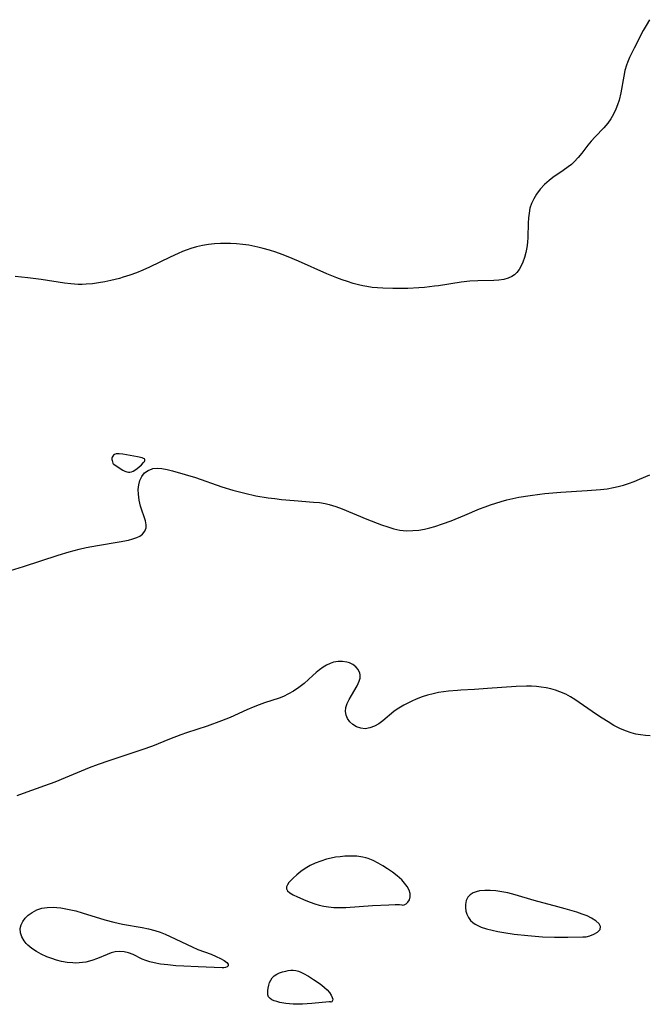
# Model space of a CAD drawing. Header units: metres. Extents: x 1073367 to 1082519, y 1569854 to 1574957.
# Tile 474 of 656: x 1078022 to 1078196, y 1572572 to 1572845. Entities that reach past the tile are written whole.
import ezdxf

# ---------------------------------------------------------------- set-up
doc = ezdxf.new("R2010")
doc.units = ezdxf.units.M
doc.layers.add('CGG_CurvaNivelLidar_v1', color=253, linetype='Continuous', lineweight=30)

msp = doc.modelspace()

# ---------------------------------------------------------------- linework, layer by layer
at = {"layer": 'CGG_CurvaNivelLidar_v1'}
for p, q in [((1078196.0023, 1572843.5382, 70.5), (1078195.2357, 1572842.1632, 70.5)), ((1078196.9615, 1572845.1427, 70.5), (1078196.0023, 1572843.5382, 70.5)), ((1078195.2357, 1572842.1632, 70.5), (1078192.6876, 1572837.2658, 70.5)), ((1078191.386, 1572834.6332, 70.5), (1078190.8225, 1572833.3058, 70.5)), ((1078192.6876, 1572837.2658, 70.5), (1078191.386, 1572834.6332, 70.5)), ((1078190.5332, 1572832.5088, 70.5), (1078190.1113, 1572831.0223, 70.5)), ((1078190.8225, 1572833.3058, 70.5), (1078190.5332, 1572832.5088, 70.5)), ((1078189.7902, 1572829.4994, 70.5), (1078188.9778, 1572824.8557, 70.5)), ((1078190.1113, 1572831.0223, 70.5), (1078189.7902, 1572829.4994, 70.5)), ((1078188.9778, 1572824.8557, 70.5), (1078188.4962, 1572822.8722, 70.5)), ((1078188.0932, 1572821.579, 70.5), (1078187.6158, 1572820.3209, 70.5)), ((1078188.4962, 1572822.8722, 70.5), (1078188.0932, 1572821.579, 70.5)), ((1078186.9934, 1572818.976, 70.5), (1078186.2716, 1572817.699, 70.5)), ((1078187.6158, 1572820.3209, 70.5), (1078186.9934, 1572818.976, 70.5)), ((1078185.4447, 1572816.5053, 70.5), (1078184.3081, 1572815.1826, 70.5)), ((1078186.2716, 1572817.699, 70.5), (1078185.4447, 1572816.5053, 70.5)), ((1078184.3081, 1572815.1826, 70.5), (1078181.8492, 1572812.6841, 70.5)), ((1078179.8717, 1572810.3801, 70.5), (1078178.1901, 1572808.1628, 70.5)), ((1078180.7447, 1572811.4628, 70.5), (1078179.8717, 1572810.3801, 70.5)), ((1078181.8492, 1572812.6841, 70.5), (1078180.7447, 1572811.4628, 70.5)), ((1078178.1901, 1572808.1628, 70.5), (1078177.1877, 1572806.929, 70.5)), ((1078175.2902, 1572805.0431, 70.5), (1078174.4309, 1572804.3614, 70.5)), ((1078176.1011, 1572805.7721, 70.5), (1078175.2902, 1572805.0431, 70.5)), ((1078177.1877, 1572806.929, 70.5), (1078176.1011, 1572805.7721, 70.5)), ((1078173.036, 1572803.3761, 70.5), (1078170.1871, 1572801.4427, 70.5)), ((1078174.4309, 1572804.3614, 70.5), (1078173.036, 1572803.3761, 70.5)), ((1078167.8159, 1572799.4414, 70.5), (1078166.6379, 1572798.161, 70.5)), ((1078169.1134, 1572800.6137, 70.5), (1078167.8159, 1572799.4414, 70.5)), ((1078170.1871, 1572801.4427, 70.5), (1078169.1134, 1572800.6137, 70.5)), ((1078165.6027, 1572796.7792, 70.5), (1078164.8688, 1572795.5477, 70.5)), ((1078166.6379, 1572798.161, 70.5), (1078165.6027, 1572796.7792, 70.5)), ((1078164.2699, 1572794.2529, 70.5), (1078163.8243, 1572792.8992, 70.5)), ((1078164.8688, 1572795.5477, 70.5), (1078164.2699, 1572794.2529, 70.5)), ((1078163.5552, 1572791.5689, 70.5), (1078163.4019, 1572790.2002, 70.5)), ((1078163.8243, 1572792.8992, 70.5), (1078163.5552, 1572791.5689, 70.5)), ((1078163.3253, 1572788.8044, 70.5), (1078163.2025, 1572784.9027, 70.5)), ((1078163.4019, 1572790.2002, 70.5), (1078163.3253, 1572788.8044, 70.5)), ((1078074.6937, 1572782.8169, 70.5), (1078073.0454, 1572782.542, 70.5)), ((1078076.3544, 1572783.0135, 70.5), (1078074.6937, 1572782.8169, 70.5)), ((1078078.0239, 1572783.1298, 70.5), (1078076.3544, 1572783.0135, 70.5)), ((1078079.081, 1572783.1588, 70.5), (1078078.0239, 1572783.1298, 70.5)), ((1078080.7832, 1572783.1358, 70.5), (1078079.081, 1572783.1588, 70.5)), ((1078082.4859, 1572783.0371, 70.5), (1078080.7832, 1572783.1358, 70.5)), ((1078084.1858, 1572782.8694, 70.5), (1078082.4859, 1572783.0371, 70.5)), ((1078085.8797, 1572782.634, 70.5), (1078084.1858, 1572782.8694, 70.5)), ((1078163.0916, 1572783.3894, 70.5), (1078162.9138, 1572781.9787, 70.5)), ((1078163.2025, 1572784.9027, 70.5), (1078163.0916, 1572783.3894, 70.5)), ((1078066.3029, 1572780.3958, 70.5), (1078064.1026, 1572779.3712, 70.5)), ((1078067.5256, 1572780.9144, 70.5), (1078066.3029, 1572780.3958, 70.5)), ((1078068.7619, 1572781.387, 70.5), (1078067.5256, 1572780.9144, 70.5)), ((1078069.8055, 1572781.7369, 70.5), (1078068.7619, 1572781.387, 70.5)), ((1078071.4141, 1572782.185, 70.5), (1078069.8055, 1572781.7369, 70.5)), ((1078073.0454, 1572782.542, 70.5), (1078071.4141, 1572782.185, 70.5)), ((1078088.363, 1572782.1532, 70.5), (1078085.8797, 1572782.634, 70.5)), ((1078089.9013, 1572781.7661, 70.5), (1078088.363, 1572782.1532, 70.5)), ((1078091.6433, 1572781.2568, 70.5), (1078089.9013, 1572781.7661, 70.5)), ((1078093.3726, 1572780.6898, 70.5), (1078091.6433, 1572781.2568, 70.5)), ((1078095.0898, 1572780.0751, 70.5), (1078093.3726, 1572780.6898, 70.5)), ((1078096.7582, 1572779.4338, 70.5), (1078095.0898, 1572780.0751, 70.5)), ((1078162.6583, 1572780.602, 70.5), (1078162.3204, 1572779.2744, 70.5)), ((1078162.9138, 1572781.9787, 70.5), (1078162.6583, 1572780.602, 70.5)), ((1078064.1026, 1572779.3712, 70.5), (1078058.3413, 1572776.54, 70.5)), ((1078099.6647, 1572778.2267, 70.5), (1078096.7582, 1572779.4338, 70.5)), ((1078107.5245, 1572774.7263, 70.5), (1078099.6647, 1572778.2267, 70.5)), ((1078161.8774, 1572777.976, 70.5), (1078161.3998, 1572776.9077, 70.5)), ((1078162.3204, 1572779.2744, 70.5), (1078161.8774, 1572777.976, 70.5)), ((1078054.7262, 1572775.0034, 70.5), (1078052.9145, 1572774.3469, 70.5)), ((1078056.5154, 1572775.7249, 70.5), (1078054.7262, 1572775.0034, 70.5)), ((1078058.3413, 1572776.54, 70.5), (1078056.5154, 1572775.7249, 70.5)), ((1078110.2369, 1572773.6295, 70.5), (1078107.5245, 1572774.7263, 70.5)), ((1078160.1496, 1572775.0721, 70.5), (1078159.5196, 1572774.4862, 70.5)), ((1078160.8291, 1572775.9319, 70.5), (1078160.1496, 1572775.0721, 70.5)), ((1078161.3998, 1572776.9077, 70.5), (1078160.8291, 1572775.9319, 70.5)), ((1078024.6208, 1572773.6379, 70.5), (1078021.1587, 1572773.9534, 70.5)), ((1078028.3728, 1572773.1718, 70.5), (1078024.6208, 1572773.6379, 70.5)), ((1078034.7649, 1572772.1587, 70.5), (1078028.3728, 1572773.1718, 70.5)), ((1078036.5334, 1572771.9429, 70.5), (1078034.7649, 1572772.1587, 70.5)), ((1078037.537, 1572771.8557, 70.5), (1078036.5334, 1572771.9429, 70.5)), ((1078038.541, 1572771.8023, 70.5), (1078037.537, 1572771.8557, 70.5)), ((1078040.814, 1572771.8258, 70.5), (1078039.6776, 1572771.7895, 70.5)), ((1078042.5325, 1572771.9658, 70.5), (1078040.814, 1572771.8258, 70.5)), ((1078044.2472, 1572772.1919, 70.5), (1078042.5325, 1572771.9658, 70.5)), ((1078045.9568, 1572772.4892, 70.5), (1078044.2472, 1572772.1919, 70.5)), ((1078047.6595, 1572772.8484, 70.5), (1078045.9568, 1572772.4892, 70.5)), ((1078050.0194, 1572773.4474, 70.5), (1078047.6595, 1572772.8484, 70.5)), ((1078051.0834, 1572773.7563, 70.5), (1078050.0194, 1572773.4474, 70.5)), ((1078052.9145, 1572774.3469, 70.5), (1078051.0834, 1572773.7563, 70.5)), ((1078111.7431, 1572773.073, 70.5), (1078110.2369, 1572773.6295, 70.5)), ((1078113.259, 1572772.5551, 70.5), (1078111.7431, 1572773.073, 70.5)), ((1078114.7859, 1572772.0841, 70.5), (1078113.259, 1572772.5551, 70.5)), ((1078116.3254, 1572771.6708, 70.5), (1078114.7859, 1572772.0841, 70.5)), ((1078144.7158, 1572772.4089, 70.5), (1078138.4911, 1572771.4305, 70.5)), ((1078147.1625, 1572772.6917, 70.5), (1078144.7158, 1572772.4089, 70.5)), ((1078149.3407, 1572772.82, 70.5), (1078147.1625, 1572772.6917, 70.5)), ((1078153.7834, 1572772.8575, 70.5), (1078149.3407, 1572772.82, 70.5)), ((1078155.2237, 1572772.9502, 70.5), (1078153.7834, 1572772.8575, 70.5)), ((1078156.5948, 1572773.159, 70.5), (1078155.2237, 1572772.9502, 70.5)), ((1078157.8046, 1572773.5104, 70.5), (1078156.5948, 1572773.159, 70.5)), ((1078158.8153, 1572773.9963, 70.5), (1078157.8046, 1572773.5104, 70.5)), ((1078159.5196, 1572774.4862, 70.5), (1078158.8153, 1572773.9963, 70.5)), ((1078039.6776, 1572771.7895, 70.5), (1078038.541, 1572771.8023, 70.5)), ((1078117.4786, 1572771.4088, 70.5), (1078116.3254, 1572771.6708, 70.5)), ((1078118.64, 1572771.1895, 70.5), (1078117.4786, 1572771.4088, 70.5)), ((1078120.104, 1572770.9779, 70.5), (1078118.64, 1572771.1895, 70.5)), ((1078121.578, 1572770.8285, 70.5), (1078120.104, 1572770.9779, 70.5)), ((1078122.9897, 1572770.7352, 70.5), (1078121.578, 1572770.8285, 70.5)), ((1078125.8277, 1572770.6517, 70.5), (1078122.9897, 1572770.7352, 70.5)), ((1078128.545, 1572770.6574, 70.5), (1078125.8277, 1572770.6517, 70.5)), ((1078129.9659, 1572770.6915, 70.5), (1078128.545, 1572770.6574, 70.5)), ((1078132.9716, 1572770.848, 70.5), (1078129.9659, 1572770.6915, 70.5)), ((1078134.5533, 1572770.9769, 70.5), (1078132.9716, 1572770.848, 70.5)), ((1078137.3131, 1572771.2715, 70.5), (1078134.5533, 1572770.9769, 70.5)), ((1078138.4911, 1572771.4305, 70.5), (1078137.3131, 1572771.2715, 70.5)), ((1078047.9481, 1572723.6032, 71), (1078047.9344, 1572723.2802, 71)), ((1078047.9344, 1572723.2802, 71), (1078047.9698, 1572722.9611, 71)), ((1078048.0197, 1572723.9122, 71), (1078047.9481, 1572723.6032, 71)), ((1078047.9698, 1572722.9611, 71), (1078048.0688, 1572722.5926, 71)), ((1078048.1774, 1572724.2249, 71), (1078048.0197, 1572723.9122, 71)), ((1078048.4084, 1572724.4827, 71), (1078048.1774, 1572724.2249, 71)), ((1078048.6988, 1572724.6733, 71), (1078048.4084, 1572724.4827, 71)), ((1078049.0817, 1572724.7987, 71), (1078048.6988, 1572724.6733, 71)), ((1078049.4944, 1572724.8345, 71), (1078049.0817, 1572724.7987, 71)), ((1078049.9225, 1572724.8185, 71), (1078049.4944, 1572724.8345, 71)), ((1078050.9224, 1572724.7182, 71), (1078049.9225, 1572724.8185, 71)), ((1078052.9938, 1572724.4099, 71), (1078050.9224, 1572724.7182, 71)), ((1078055.0269, 1572724.0532, 71), (1078052.9938, 1572724.4099, 71)), ((1078056.3464, 1572723.7257, 71), (1078055.0269, 1572724.0532, 71)), ((1078056.6869, 1572723.5884, 71), (1078056.3464, 1572723.7257, 71)), ((1078056.9417, 1572723.4269, 71), (1078056.6869, 1572723.5884, 71)), ((1078056.7206, 1572722.4303, 71), (1078056.9378, 1572722.7246, 71)), ((1078056.9378, 1572722.7246, 71), (1078057.0679, 1572722.9951, 71)), ((1078057.0779, 1572723.232, 71), (1078056.9417, 1572723.4269, 71)), ((1078057.0679, 1572722.9951, 71), (1078057.0779, 1572723.232, 71)), ((1078048.0688, 1572722.5926, 71), (1078048.2059, 1572722.2879, 71)), ((1078048.2059, 1572722.2879, 71), (1078048.3259, 1572722.1058, 71)), ((1078048.3259, 1572722.1058, 71), (1078048.4303, 1572721.9965, 71)), ((1078048.4303, 1572721.9965, 71), (1078048.5, 1572721.9729, 71)), ((1078048.5, 1572721.9729, 71), (1078049.9372, 1572720.9767, 71)), ((1078049.9372, 1572720.9767, 71), (1078050.9846, 1572720.3463, 71)), ((1078050.9846, 1572720.3463, 71), (1078051.5238, 1572720.0747, 71)), ((1078051.5238, 1572720.0747, 71), (1078052.0445, 1572719.8649, 71)), ((1078053.3669, 1572719.834, 71), (1078053.783, 1572720.0178, 71)), ((1078053.783, 1572720.0178, 71), (1078054.5998, 1572720.5343, 71)), ((1078054.5998, 1572720.5343, 71), (1078055.3881, 1572721.1516, 71)), ((1078055.3881, 1572721.1516, 71), (1078056.1174, 1572721.7995, 71)), ((1078056.1174, 1572721.7995, 71), (1078056.7206, 1572722.4303, 71)), ((1078057.0077, 1572719.5374, 71), (1078057.9564, 1572720.2692, 71)), ((1078057.9564, 1572720.2692, 71), (1078059.0549, 1572720.7314, 71)), ((1078059.0549, 1572720.7314, 71), (1078059.2368, 1572720.7748, 71)), ((1078059.2368, 1572720.7748, 71), (1078060.475, 1572720.885, 71)), ((1078060.475, 1572720.885, 71), (1078061.8134, 1572720.7638, 71)), ((1078061.8134, 1572720.7638, 71), (1078063.2334, 1572720.4853, 71)), ((1078063.2334, 1572720.4853, 71), (1078064.7224, 1572720.1125, 71)), ((1078064.7224, 1572720.1125, 71), (1078068.2811, 1572719.1184, 71)), ((1078052.0445, 1572719.8649, 71), (1078052.5253, 1572719.7423, 71)), ((1078052.5253, 1572719.7423, 71), (1078052.9451, 1572719.7312, 71)), ((1078052.9451, 1572719.7312, 71), (1078053.3669, 1572719.834, 71)), ((1078055.3666, 1572716.2639, 71), (1078055.6717, 1572717.4547, 71)), ((1078055.6717, 1572717.4547, 71), (1078056.2338, 1572718.587, 71)), ((1078056.2338, 1572718.587, 71), (1078057.0077, 1572719.5374, 71)), ((1078068.2811, 1572719.1184, 71), (1078071.09, 1572718.25, 71)), ((1078071.09, 1572718.25, 71), (1078078.4053, 1572715.7343, 71)), ((1078192.6766, 1572717.1776, 71), (1078194.2128, 1572717.7905, 71)), ((1078194.2128, 1572717.7905, 71), (1078197.043, 1572719.0021, 71)), ((1078055.2451, 1572714.9804, 71), (1078055.3666, 1572716.2639, 71)), ((1078055.2738, 1572713.642, 71), (1078055.2451, 1572714.9804, 71)), ((1078078.4053, 1572715.7343, 71), (1078081.4508, 1572714.7933, 71)), ((1078081.4508, 1572714.7933, 71), (1078084.7573, 1572713.9185, 71)), ((1078172.3294, 1572714.1965, 71), (1078179.6454, 1572714.6562, 71)), ((1078179.6454, 1572714.6562, 71), (1078183.3497, 1572714.9573, 71)), ((1078183.3497, 1572714.9573, 71), (1078185.1828, 1572715.1807, 71)), ((1078185.1828, 1572715.1807, 71), (1078186.9962, 1572715.4813, 71)), ((1078186.9962, 1572715.4813, 71), (1078188.2874, 1572715.7617, 71)), ((1078188.2874, 1572715.7617, 71), (1078189.7172, 1572716.1517, 71)), ((1078189.7172, 1572716.1517, 71), (1078191.1297, 1572716.6098, 71)), ((1078191.1297, 1572716.6098, 71), (1078192.6766, 1572717.1776, 71)), ((1078055.4798, 1572711.973, 71), (1078055.2738, 1572713.642, 71)), ((1078055.8555, 1572710.3334, 71), (1078055.4798, 1572711.973, 71)), ((1078084.7573, 1572713.9185, 71), (1078087.8708, 1572713.252, 71)), ((1078087.8708, 1572713.252, 71), (1078091.2163, 1572712.6961, 71)), ((1078091.2163, 1572712.6961, 71), (1078093.0844, 1572712.4438, 71)), ((1078093.0844, 1572712.4438, 71), (1078094.9517, 1572712.222, 71)), ((1078094.9517, 1572712.222, 71), (1078098.4855, 1572711.8684, 71)), ((1078098.4855, 1572711.8684, 71), (1078103.841, 1572711.486, 71)), ((1078155.8776, 1572711.6626, 71), (1078157.3965, 1572712.0756, 71)), ((1078157.3965, 1572712.0756, 71), (1078159.1118, 1572712.491, 71)), ((1078159.1118, 1572712.491, 71), (1078160.6882, 1572712.8156, 71)), ((1078160.6882, 1572712.8156, 71), (1078163.8707, 1572713.3403, 71)), ((1078163.8707, 1572713.3403, 71), (1078166.5694, 1572713.6872, 71)), ((1078166.5694, 1572713.6872, 71), (1078167.9236, 1572713.8306, 71)), ((1078167.9236, 1572713.8306, 71), (1078172.3294, 1572714.1965, 71)), ((1078057.2139, 1572706.3103, 71), (1078055.8555, 1572710.3334, 71)), ((1078103.841, 1572711.486, 71), (1078105.4612, 1572711.3207, 71)), ((1078105.4612, 1572711.3207, 71), (1078107.0604, 1572711.0743, 71)), ((1078107.0604, 1572711.0743, 71), (1078108.1855, 1572710.8285, 71)), ((1078108.1855, 1572710.8285, 71), (1078110.006, 1572710.2856, 71)), ((1078110.006, 1572710.2856, 71), (1078111.7974, 1572709.6143, 71)), ((1078111.7974, 1572709.6143, 71), (1078118.6324, 1572706.7014, 71)), ((1078145.751, 1572707.8527, 71), (1078149.8664, 1572709.5636, 71)), ((1078149.8664, 1572709.5636, 71), (1078151.4011, 1572710.1808, 71)), ((1078151.4011, 1572710.1808, 71), (1078152.8771, 1572710.7193, 71)), ((1078152.8771, 1572710.7193, 71), (1078154.3703, 1572711.2115, 71)), ((1078154.3703, 1572711.2115, 71), (1078155.8776, 1572711.6626, 71)), ((1078118.6324, 1572706.7014, 71), (1078122.6963, 1572705.1597, 71)), ((1078141.9396, 1572706.3115, 71), (1078145.751, 1572707.8527, 71)), ((1078057.1039, 1572703.408, 71), (1078057.3994, 1572704.311, 71)), ((1078057.425, 1572705.183, 71), (1078057.2139, 1572706.3103, 71)), ((1078057.3994, 1572704.311, 71), (1078057.425, 1572705.183, 71)), ((1078122.6963, 1572705.1597, 71), (1078124.391, 1572704.578, 71)), ((1078124.391, 1572704.578, 71), (1078126.0871, 1572704.0803, 71)), ((1078126.0871, 1572704.0803, 71), (1078127.7128, 1572703.7259, 71)), ((1078127.7128, 1572703.7259, 71), (1078128.6799, 1572703.5937, 71)), ((1078131.3282, 1572703.5566, 71), (1078132.9727, 1572703.7201, 71)), ((1078132.9727, 1572703.7201, 71), (1078134.6209, 1572704.0015, 71)), ((1078134.6209, 1572704.0015, 71), (1078136.0424, 1572704.33, 71)), ((1078136.0424, 1572704.33, 71), (1078137.4595, 1572704.7262, 71)), ((1078137.4595, 1572704.7262, 71), (1078139.5471, 1572705.4137, 71)), ((1078139.5471, 1572705.4137, 71), (1078141.9396, 1572706.3115, 71)), ((1078049.9938, 1572700.4417, 71), (1078052.5441, 1572700.9473, 71)), ((1078052.5441, 1572700.9473, 71), (1078053.7536, 1572701.2641, 71)), ((1078053.7536, 1572701.2641, 71), (1078054.8517, 1572701.6469, 71)), ((1078054.8517, 1572701.6469, 71), (1078055.7082, 1572702.063, 71)), ((1078055.7082, 1572702.063, 71), (1078056.4235, 1572702.5683, 71)), ((1078056.4235, 1572702.5683, 71), (1078057.1039, 1572703.408, 71)), ((1078128.6799, 1572703.5937, 71), (1078129.6947, 1572703.5289, 71)), ((1078129.6947, 1572703.5289, 71), (1078131.3282, 1572703.5566, 71)), ((1078036.0578, 1572697.712, 71), (1078038.8539, 1572698.4394, 71)), ((1078038.8539, 1572698.4394, 71), (1078040.8041, 1572698.8654, 71)), ((1078040.8041, 1572698.8654, 71), (1078043.97, 1572699.4492, 71)), ((1078043.97, 1572699.4492, 71), (1078049.9938, 1572700.4417, 71)), ((1078023.4197, 1572693.6461, 71), (1078033.0131, 1572696.7927, 71)), ((1078033.0131, 1572696.7927, 71), (1078036.0578, 1572697.712, 71)), ((1078019.8005, 1572692.4956, 71), (1078023.4197, 1572693.6461, 71)), ((1078106.4646, 1572665.6945, 71.5), (1078105.4864, 1572664.9928, 71.5)), ((1078107.4257, 1572666.2882, 71.5), (1078106.4646, 1572665.6945, 71.5)), ((1078108.405, 1572666.7764, 71.5), (1078107.4257, 1572666.2882, 71.5)), ((1078109.4026, 1572667.1296, 71.5), (1078108.405, 1572666.7764, 71.5)), ((1078110.6406, 1572667.3449, 71.5), (1078109.4026, 1572667.1296, 71.5)), ((1078111.8695, 1572667.3391, 71.5), (1078110.6406, 1572667.3449, 71.5)), ((1078113.0504, 1572667.1322, 71.5), (1078111.8695, 1572667.3391, 71.5)), ((1078113.7826, 1572666.8928, 71.5), (1078113.0504, 1572667.1322, 71.5)), ((1078114.7351, 1572666.4313, 71.5), (1078113.7826, 1572666.8928, 71.5)), ((1078115.5528, 1572665.8392, 71.5), (1078114.7351, 1572666.4313, 71.5)), ((1078116.1905, 1572665.1222, 71.5), (1078115.5528, 1572665.8392, 71.5)), ((1078103.6091, 1572663.4055, 71.5), (1078101.2155, 1572661.1745, 71.5)), ((1078104.5329, 1572664.2243, 71.5), (1078103.6091, 1572663.4055, 71.5)), ((1078105.4864, 1572664.9928, 71.5), (1078104.5329, 1572664.2243, 71.5)), ((1078116.6722, 1572664.0512, 71.5), (1078116.1905, 1572665.1222, 71.5)), ((1078116.5058, 1572661.8458, 71.5), (1078116.7358, 1572662.7149, 71.5)), ((1078116.7559, 1572663.5778, 71.5), (1078116.6722, 1572664.0512, 71.5)), ((1078116.7358, 1572662.7149, 71.5), (1078116.7559, 1572663.5778, 71.5)), ((1078099.7949, 1572660.0802, 71.5), (1078098.2709, 1572659.0893, 71.5)), ((1078101.2155, 1572661.1745, 71.5), (1078099.7949, 1572660.0802, 71.5)), ((1078114.3247, 1572657.9024, 71.5), (1078115.9168, 1572660.5682, 71.5)), ((1078115.9168, 1572660.5682, 71.5), (1078116.5058, 1572661.8458, 71.5)), ((1078160.0275, 1572660.3592, 71.5), (1078152.0802, 1572659.803, 71.5)), ((1078162.8727, 1572660.4397, 71.5), (1078160.0275, 1572660.3592, 71.5)), ((1078164.2423, 1572660.4206, 71.5), (1078162.8727, 1572660.4397, 71.5)), ((1078165.6025, 1572660.3541, 71.5), (1078164.2423, 1572660.4206, 71.5)), ((1078166.9435, 1572660.2305, 71.5), (1078165.6025, 1572660.3541, 71.5)), ((1078168.2672, 1572660.0336, 71.5), (1078166.9435, 1572660.2305, 71.5)), ((1078169.5823, 1572659.7457, 71.5), (1078168.2672, 1572660.0336, 71.5)), ((1078095.4668, 1572657.6349, 71.5), (1078094.2525, 1572657.1622, 71.5)), ((1078096.896, 1572658.3141, 71.5), (1078095.4668, 1572657.6349, 71.5)), ((1078098.2709, 1572659.0893, 71.5), (1078096.896, 1572658.3141, 71.5)), ((1078113.6949, 1572656.7877, 71.5), (1078114.3247, 1572657.9024, 71.5)), ((1078133.9772, 1572657.4851, 71.5), (1078132.2712, 1572656.8229, 71.5)), ((1078135.4455, 1572657.9677, 71.5), (1078133.9772, 1572657.4851, 71.5)), ((1078136.9389, 1572658.3749, 71.5), (1078135.4455, 1572657.9677, 71.5)), ((1078138.4514, 1572658.699, 71.5), (1078136.9389, 1572658.3749, 71.5)), ((1078139.8577, 1572658.9201, 71.5), (1078138.4514, 1572658.699, 71.5)), ((1078141.2698, 1572659.0847, 71.5), (1078139.8577, 1572658.9201, 71.5)), ((1078143.6912, 1572659.2948, 71.5), (1078141.2698, 1572659.0847, 71.5)), ((1078144.698, 1572659.3579, 71.5), (1078143.6912, 1572659.2948, 71.5)), ((1078148.4211, 1572659.496, 71.5), (1078144.698, 1572659.3579, 71.5)), ((1078152.0802, 1572659.803, 71.5), (1078148.4211, 1572659.496, 71.5)), ((1078170.8736, 1572659.3739, 71.5), (1078169.5823, 1572659.7457, 71.5)), ((1078172.1386, 1572658.9264, 71.5), (1078170.8736, 1572659.3739, 71.5)), ((1078173.779, 1572658.2097, 71.5), (1078172.1386, 1572658.9264, 71.5)), ((1078175.0376, 1572657.526, 71.5), (1078173.779, 1572658.2097, 71.5)), ((1078176.2638, 1572656.7623, 71.5), (1078175.0376, 1572657.526, 71.5)), ((1078087.0951, 1572654.6824, 71.5), (1078085.3448, 1572653.9443, 71.5)), ((1078088.7737, 1572655.3238, 71.5), (1078087.0951, 1572654.6824, 71.5)), ((1078090.2619, 1572655.8454, 71.5), (1078088.7737, 1572655.3238, 71.5)), ((1078094.2525, 1572657.1622, 71.5), (1078090.2619, 1572655.8454, 71.5)), ((1078112.6731, 1572653.4874, 71.5), (1078112.8023, 1572654.5659, 71.5)), ((1078112.8023, 1572654.5659, 71.5), (1078113.1665, 1572655.671, 71.5)), ((1078113.1665, 1572655.671, 71.5), (1078113.6949, 1572656.7877, 71.5)), ((1078127.9156, 1572654.6852, 71.5), (1078127.0222, 1572654.1238, 71.5)), ((1078128.8522, 1572655.2061, 71.5), (1078127.9156, 1572654.6852, 71.5)), ((1078131.1, 1572656.3124, 71.5), (1078128.8522, 1572655.2061, 71.5)), ((1078132.2712, 1572656.8229, 71.5), (1078131.1, 1572656.3124, 71.5)), ((1078182.2535, 1572652.6081, 71.5), (1078176.2638, 1572656.7623, 71.5)), ((1078080.6792, 1572651.7751, 71.5), (1078078.3496, 1572650.8362, 71.5)), ((1078085.3448, 1572653.9443, 71.5), (1078080.6792, 1572651.7751, 71.5)), ((1078112.835, 1572652.4526, 71.5), (1078112.6731, 1572653.4874, 71.5)), ((1078113.2535, 1572651.4837, 71.5), (1078112.835, 1572652.4526, 71.5)), ((1078126.1249, 1572653.465, 71.5), (1078123.0541, 1572650.8688, 71.5)), ((1078127.0222, 1572654.1238, 71.5), (1078126.1249, 1572653.465, 71.5)), ((1078183.8482, 1572651.557, 71.5), (1078182.2535, 1572652.6081, 71.5)), ((1078074.3139, 1572649.401, 71.5), (1078068.6231, 1572647.5046, 71.5)), ((1078078.3496, 1572650.8362, 71.5), (1078074.3139, 1572649.401, 71.5)), ((1078113.8805, 1572650.6079, 71.5), (1078113.2535, 1572651.4837, 71.5)), ((1078114.6789, 1572649.8578, 71.5), (1078113.8805, 1572650.6079, 71.5)), ((1078115.7305, 1572649.2141, 71.5), (1078114.6789, 1572649.8578, 71.5)), ((1078116.9032, 1572648.8065, 71.5), (1078115.7305, 1572649.2141, 71.5)), ((1078120.6888, 1572649.3441, 71.5), (1078119.4197, 1572648.8752, 71.5)), ((1078121.9254, 1572650.0387, 71.5), (1078120.6888, 1572649.3441, 71.5)), ((1078123.0541, 1572650.8688, 71.5), (1078121.9254, 1572650.0387, 71.5)), ((1078185.4645, 1572650.5498, 71.5), (1078183.8482, 1572651.557, 71.5)), ((1078187.0988, 1572649.6084, 71.5), (1078185.4645, 1572650.5498, 71.5)), ((1078188.7645, 1572648.7576, 71.5), (1078187.0988, 1572649.6084, 71.5)), ((1078067.0282, 1572646.9449, 71.5), (1078063.8645, 1572645.74, 71.5)), ((1078068.6231, 1572647.5046, 71.5), (1078067.0282, 1572646.9449, 71.5)), ((1078118.1496, 1572648.6814, 71.5), (1078116.9032, 1572648.8065, 71.5)), ((1078119.4197, 1572648.8752, 71.5), (1078118.1496, 1572648.6814, 71.5)), ((1078190.2954, 1572648.0974, 71.5), (1078188.7645, 1572648.7576, 71.5)), ((1078191.8583, 1572647.5549, 71.5), (1078190.2954, 1572648.0974, 71.5)), ((1078193.1716, 1572647.2064, 71.5), (1078191.8583, 1572647.5549, 71.5)), ((1078194.5001, 1572646.9435, 71.5), (1078193.1716, 1572647.2064, 71.5)), ((1078195.8375, 1572646.7606, 71.5), (1078194.5001, 1572646.9435, 71.5)), ((1078197.1197, 1572646.6608, 71.5), (1078195.8375, 1572646.7606, 71.5)), ((1078059.146, 1572643.8507, 71.5), (1078056.211, 1572642.7861, 71.5)), ((1078063.8645, 1572645.74, 71.5), (1078059.146, 1572643.8507, 71.5)), ((1078056.211, 1572642.7861, 71.5), (1078047.061, 1572639.7776, 71.5)), ((1078044.1235, 1572638.7554, 71.5), (1078041.6382, 1572637.8009, 71.5)), ((1078047.061, 1572639.7776, 71.5), (1078044.1235, 1572638.7554, 71.5)), ((1078041.6382, 1572637.8009, 71.5), (1078034.9407, 1572635.0334, 71.5)), ((1078029.2072, 1572632.8302, 71.5), (1078023.304, 1572630.7165, 71.5)), ((1078032.0788, 1572633.8911, 71.5), (1078029.2072, 1572632.8302, 71.5)), ((1078034.9407, 1572635.0334, 71.5), (1078032.0788, 1572633.8911, 71.5)), ((1078023.304, 1572630.7165, 71.5), (1078021.6084, 1572630.0558, 71.5)), ((1078104.3127, 1572611.4136, 72), (1078102.8563, 1572610.7388, 72)), ((1078105.8389, 1572611.9961, 72), (1078104.3127, 1572611.4136, 72)), ((1078107.4142, 1572612.4854, 72), (1078105.8389, 1572611.9961, 72)), ((1078108.6794, 1572612.7975, 72), (1078107.4142, 1572612.4854, 72)), ((1078109.937, 1572613.0384, 72), (1078108.6794, 1572612.7975, 72)), ((1078111.2048, 1572613.2193, 72), (1078109.937, 1572613.0384, 72)), ((1078112.4764, 1572613.3396, 72), (1078111.2048, 1572613.2193, 72)), ((1078114.1623, 1572613.3985, 72), (1078112.4764, 1572613.3396, 72)), ((1078115.829, 1572613.3261, 72), (1078114.1623, 1572613.3985, 72)), ((1078117.4604, 1572613.0932, 72), (1078115.829, 1572613.3261, 72)), ((1078118.2918, 1572612.8938, 72), (1078117.4604, 1572613.0932, 72)), ((1078119.0003, 1572612.6733, 72), (1078118.2918, 1572612.8938, 72)), ((1078120.3887, 1572612.1127, 72), (1078119.0003, 1572612.6733, 72)), ((1078121.7371, 1572611.4317, 72), (1078120.3887, 1572612.1127, 72)), ((1078123.0571, 1572610.6691, 72), (1078121.7371, 1572611.4317, 72)), ((1078099.1662, 1572608.1799, 72), (1078098.1766, 1572607.2662, 72)), ((1078100.2726, 1572609.0981, 72), (1078099.1662, 1572608.1799, 72)), ((1078101.4976, 1572609.9646, 72), (1078100.2726, 1572609.0981, 72)), ((1078102.8563, 1572610.7388, 72), (1078101.4976, 1572609.9646, 72)), ((1078124.3582, 1572609.8591, 72), (1078123.0571, 1572610.6691, 72)), ((1078125.7017, 1572608.956, 72), (1078124.3582, 1572609.8591, 72)), ((1078127.0285, 1572607.9189, 72), (1078125.7017, 1572608.956, 72)), ((1078096.6064, 1572605.4482, 72), (1078096.3612, 1572604.8773, 72)), ((1078097.0224, 1572606.0472, 72), (1078096.6064, 1572605.4482, 72)), ((1078097.5528, 1572606.6452, 72), (1078097.0224, 1572606.0472, 72)), ((1078098.1766, 1572607.2662, 72), (1078097.5528, 1572606.6452, 72)), ((1078128.2595, 1572606.7874, 72), (1078127.0285, 1572607.9189, 72)), ((1078129.0763, 1572605.8948, 72), (1078128.2595, 1572606.7874, 72)), ((1078129.7554, 1572604.9884, 72), (1078129.0763, 1572605.8948, 72)), ((1078096.3612, 1572604.8773, 72), (1078096.329, 1572604.3462, 72)), ((1078096.329, 1572604.3462, 72), (1078096.6369, 1572603.741, 72)), ((1078096.6369, 1572603.741, 72), (1078097.268, 1572603.1887, 72)), ((1078097.268, 1572603.1887, 72), (1078098.1409, 1572602.6596, 72)), ((1078098.1409, 1572602.6596, 72), (1078099.3657, 1572602.0454, 72)), ((1078130.3092, 1572603.9819, 72), (1078129.7554, 1572604.9884, 72)), ((1078130.6115, 1572603.0079, 72), (1078130.3092, 1572603.9819, 72)), ((1078130.6368, 1572602.0969, 72), (1078130.6115, 1572603.0079, 72)), ((1078147.2711, 1572602.655, 72), (1078146.628, 1572601.9902, 72)), ((1078148.1007, 1572603.1742, 72), (1078147.2711, 1572602.655, 72)), ((1078148.9059, 1572603.4914, 72), (1078148.1007, 1572603.1742, 72)), ((1078149.8557, 1572603.7157, 72), (1078148.9059, 1572603.4914, 72)), ((1078151.2777, 1572603.8638, 72), (1078149.8557, 1572603.7157, 72)), ((1078152.801, 1572603.8619, 72), (1078151.2777, 1572603.8638, 72)), ((1078154.3925, 1572603.7364, 72), (1078152.801, 1572603.8619, 72)), ((1078156.0264, 1572603.504, 72), (1078154.3925, 1572603.7364, 72)), ((1078157.6818, 1572603.1727, 72), (1078156.0264, 1572603.504, 72)), ((1078159.6959, 1572602.65, 72), (1078157.6818, 1572603.1727, 72)), ((1078165.0082, 1572601.056, 72), (1078159.6959, 1572602.65, 72)), ((1078099.3657, 1572602.0454, 72), (1078101.6607, 1572601.06, 72)), ((1078101.6607, 1572601.06, 72), (1078102.9127, 1572600.5916, 72)), ((1078102.9127, 1572600.5916, 72), (1078104.2145, 1572600.1581, 72)), ((1078104.2145, 1572600.1581, 72), (1078105.4279, 1572599.8099, 72)), ((1078124.6807, 1572599.9024, 72), (1078126.4095, 1572599.9654, 72)), ((1078126.4095, 1572599.9654, 72), (1078127.6858, 1572599.9683, 72)), ((1078127.6858, 1572599.9683, 72), (1078128.313, 1572599.9137, 72)), ((1078128.9174, 1572599.8357, 72), (1078129.4871, 1572600.1487, 72)), ((1078129.4871, 1572600.1487, 72), (1078129.9885, 1572600.6373, 72)), ((1078129.9885, 1572600.6373, 72), (1078130.4021, 1572601.2998, 72)), ((1078130.4021, 1572601.2998, 72), (1078130.6368, 1572602.0969, 72)), ((1078145.9435, 1572600.0106, 72), (1078145.9335, 1572599.0922, 72)), ((1078146.1585, 1572601.0632, 72), (1078145.9435, 1572600.0106, 72)), ((1078146.628, 1572601.9902, 72), (1078146.1585, 1572601.0632, 72)), ((1078171.533, 1572599.3366, 72), (1078165.0082, 1572601.056, 72)), ((1078024.7195, 1572596.969, 71.5), (1078025.8375, 1572597.7926, 71.5)), ((1078025.8375, 1572597.7926, 71.5), (1078027.0976, 1572598.4594, 71.5)), ((1078027.0976, 1572598.4594, 71.5), (1078028.4764, 1572598.9279, 71.5)), ((1078028.4764, 1572598.9279, 71.5), (1078030.0101, 1572599.1689, 71.5)), ((1078030.0101, 1572599.1689, 71.5), (1078031.6221, 1572599.1983, 71.5)), ((1078031.6221, 1572599.1983, 71.5), (1078032.6834, 1572599.128, 71.5)), ((1078032.6834, 1572599.128, 71.5), (1078033.7618, 1572599.0042, 71.5)), ((1078033.7618, 1572599.0042, 71.5), (1078035.1505, 1572598.787, 71.5)), ((1078035.1505, 1572598.787, 71.5), (1078036.5521, 1572598.5097, 71.5)), ((1078036.5521, 1572598.5097, 71.5), (1078037.9583, 1572598.1744, 71.5)), ((1078037.9583, 1572598.1744, 71.5), (1078039.7305, 1572597.6754, 71.5)), ((1078039.7305, 1572597.6754, 71.5), (1078045.9512, 1572595.7416, 71.5)), ((1078105.4279, 1572599.8099, 72), (1078106.6684, 1572599.5182, 72)), ((1078106.6684, 1572599.5182, 72), (1078107.9324, 1572599.2997, 72)), ((1078107.9324, 1572599.2997, 72), (1078109.4307, 1572599.1546, 72)), ((1078109.4307, 1572599.1546, 72), (1078110.992, 1572599.1144, 72)), ((1078110.992, 1572599.1144, 72), (1078112.7626, 1572599.1661, 72)), ((1078112.7626, 1572599.1661, 72), (1078120.1956, 1572599.6818, 72)), ((1078120.1956, 1572599.6818, 72), (1078124.6807, 1572599.9024, 72)), ((1078128.313, 1572599.9137, 72), (1078128.5, 1572599.819, 72)), ((1078128.5, 1572599.819, 72), (1078128.9174, 1572599.8357, 72)), ((1078145.9335, 1572599.0922, 72), (1078146.0644, 1572598.1597, 72)), ((1078146.0644, 1572598.1597, 72), (1078146.3352, 1572597.2441, 72)), ((1078146.3352, 1572597.2441, 72), (1078146.7699, 1572596.346, 72)), ((1078173.5943, 1572598.7612, 72), (1078171.533, 1572599.3366, 72)), ((1078176.7653, 1572597.8047, 72), (1078173.5943, 1572598.7612, 72)), ((1078178.2918, 1572597.3003, 72), (1078176.7653, 1572597.8047, 72)), ((1078179.6416, 1572596.8026, 72), (1078178.2918, 1572597.3003, 72)), ((1078022.742, 1572594.3036, 71.5), (1078023.2159, 1572595.2542, 71.5)), ((1078023.2159, 1572595.2542, 71.5), (1078023.8871, 1572596.1485, 71.5)), ((1078023.8871, 1572596.1485, 71.5), (1078024.7195, 1572596.969, 71.5)), ((1078045.9512, 1572595.7416, 71.5), (1078048.4943, 1572595.058, 71.5)), ((1078048.4943, 1572595.058, 71.5), (1078050.8348, 1572594.5557, 71.5)), ((1078050.8348, 1572594.5557, 71.5), (1078056.305, 1572593.5797, 71.5)), ((1078146.7699, 1572596.346, 72), (1078147.3736, 1572595.538, 72)), ((1078147.3736, 1572595.538, 72), (1078147.9371, 1572595.0174, 72)), ((1078147.9371, 1572595.0174, 72), (1078148.5888, 1572594.5601, 72)), ((1078148.5888, 1572594.5601, 72), (1078149.038, 1572594.3014, 72)), ((1078180.8826, 1572596.2243, 72), (1078179.6416, 1572596.8026, 72)), ((1078182.0949, 1572595.4645, 72), (1078180.8826, 1572596.2243, 72)), ((1078182.9558, 1572594.6518, 72), (1078182.0949, 1572595.4645, 72)), ((1078183.3653, 1572593.8319, 72), (1078182.9558, 1572594.6518, 72)), ((1078022.5116, 1572593.3112, 71.5), (1078022.742, 1572594.3036, 71.5)), ((1078022.589, 1572592.1586, 71.5), (1078022.5116, 1572593.3112, 71.5)), ((1078022.9809, 1572591.0048, 71.5), (1078022.589, 1572592.1586, 71.5)), ((1078056.305, 1572593.5797, 71.5), (1078058.0937, 1572593.2159, 71.5)), ((1078058.0937, 1572593.2159, 71.5), (1078059.8426, 1572592.7798, 71.5)), ((1078059.8426, 1572592.7798, 71.5), (1078061.2956, 1572592.3196, 71.5)), ((1078061.2956, 1572592.3196, 71.5), (1078062.6933, 1572591.7646, 71.5)), ((1078062.6933, 1572591.7646, 71.5), (1078064.0625, 1572591.1383, 71.5)), ((1078149.038, 1572594.3014, 72), (1078150.3318, 1572593.7144, 72)), ((1078150.3318, 1572593.7144, 72), (1078151.7626, 1572593.2332, 72)), ((1078151.7626, 1572593.2332, 72), (1078153.2947, 1572592.8321, 72)), ((1078153.2947, 1572592.8321, 72), (1078154.9009, 1572592.4899, 72)), ((1078154.9009, 1572592.4899, 72), (1078156.5602, 1572592.1895, 72)), ((1078156.5602, 1572592.1895, 72), (1078159.4745, 1572591.7482, 72)), ((1078159.4745, 1572591.7482, 72), (1078163.2122, 1572591.347, 72)), ((1078180.3921, 1572591.3029, 72), (1078181.5388, 1572591.7405, 72)), ((1078181.5388, 1572591.7405, 72), (1078182.5677, 1572592.3345, 72)), ((1078182.5677, 1572592.3345, 72), (1078183.2421, 1572593.05, 72)), ((1078183.2421, 1572593.05, 72), (1078183.3653, 1572593.8319, 72)), ((1078023.6359, 1572589.8862, 71.5), (1078022.9809, 1572591.0048, 71.5)), ((1078024.1802, 1572589.2041, 71.5), (1078023.6359, 1572589.8862, 71.5)), ((1078024.6306, 1572588.7367, 71.5), (1078024.1802, 1572589.2041, 71.5)), ((1078064.0625, 1572591.1383, 71.5), (1078070.1601, 1572588.212, 71.5)), ((1078163.2122, 1572591.347, 72), (1078167.3348, 1572591.0441, 72)), ((1078167.3348, 1572591.0441, 72), (1078170.6015, 1572590.9018, 72)), ((1078170.6015, 1572590.9018, 72), (1078172.5196, 1572590.8718, 72)), ((1078172.5196, 1572590.8718, 72), (1078174.2702, 1572590.8855, 72)), ((1078174.2702, 1572590.8855, 72), (1078178.5, 1572591.0427, 72)), ((1078178.5, 1572591.0427, 72), (1078178.7969, 1572590.9942, 72)), ((1078178.7969, 1572590.9942, 72), (1078179.3569, 1572591.0514, 72)), ((1078179.3569, 1572591.0514, 72), (1078180.3921, 1572591.3029, 72)), ((1078025.7379, 1572587.7976, 71.5), (1078024.6306, 1572588.7367, 71.5)), ((1078026.9967, 1572586.9472, 71.5), (1078025.7379, 1572587.7976, 71.5)), ((1078028.372, 1572586.1897, 71.5), (1078026.9967, 1572586.9472, 71.5)), ((1078047.7664, 1572586.5482, 71.5), (1078046.6495, 1572586.1065, 71.5)), ((1078048.8803, 1572586.8565, 71.5), (1078047.7664, 1572586.5482, 71.5)), ((1078050.1088, 1572586.9716, 71.5), (1078048.8803, 1572586.8565, 71.5)), ((1078051.3428, 1572586.8686, 71.5), (1078050.1088, 1572586.9716, 71.5)), ((1078052.5578, 1572586.5699, 71.5), (1078051.3428, 1572586.8686, 71.5)), ((1078053.8039, 1572586.0719, 71.5), (1078052.5578, 1572586.5699, 71.5)), ((1078070.1601, 1572588.212, 71.5), (1078071.7639, 1572587.5336, 71.5)), ((1078071.7639, 1572587.5336, 71.5), (1078075.4318, 1572586.1762, 71.5)), ((1078029.9098, 1572585.4985, 71.5), (1078028.372, 1572586.1897, 71.5)), ((1078031.2475, 1572584.9911, 71.5), (1078029.9098, 1572585.4985, 71.5)), ((1078032.617, 1572584.5526, 71.5), (1078031.2475, 1572584.9911, 71.5)), ((1078034.0088, 1572584.1951, 71.5), (1078032.617, 1572584.5526, 71.5)), ((1078035.5568, 1572583.9126, 71.5), (1078034.0088, 1572584.1951, 71.5)), ((1078037.109, 1572583.7632, 71.5), (1078035.5568, 1572583.9126, 71.5)), ((1078037.9777, 1572583.7456, 71.5), (1078037.109, 1572583.7632, 71.5)), ((1078038.9022, 1572583.7838, 71.5), (1078037.9777, 1572583.7456, 71.5)), ((1078040.6639, 1572584.0153, 71.5), (1078038.9022, 1572583.7838, 71.5)), ((1078042.3679, 1572584.4261, 71.5), (1078040.6639, 1572584.0153, 71.5)), ((1078043.9776, 1572584.9753, 71.5), (1078042.3679, 1572584.4261, 71.5)), ((1078046.6495, 1572586.1065, 71.5), (1078043.9776, 1572584.9753, 71.5)), ((1078056.3415, 1572584.8611, 71.5), (1078053.8039, 1572586.0719, 71.5)), ((1078057.3682, 1572584.4543, 71.5), (1078056.3415, 1572584.8611, 71.5)), ((1078058.4457, 1572584.1006, 71.5), (1078057.3682, 1572584.4543, 71.5)), ((1078059.6278, 1572583.7917, 71.5), (1078058.4457, 1572584.1006, 71.5)), ((1078061.4205, 1572583.4636, 71.5), (1078059.6278, 1572583.7917, 71.5)), ((1078075.4318, 1572586.1762, 71.5), (1078076.8213, 1572585.6031, 71.5)), ((1078076.8213, 1572585.6031, 71.5), (1078078.0508, 1572585.0137, 71.5)), ((1078078.0508, 1572585.0137, 71.5), (1078079.0787, 1572584.4097, 71.5)), ((1078079.0787, 1572584.4097, 71.5), (1078079.7511, 1572583.8863, 71.5)), ((1078079.7511, 1572583.8863, 71.5), (1078080.1179, 1572583.4145, 71.5)), ((1078063.456, 1572583.2067, 71.5), (1078061.4205, 1572583.4636, 71.5)), ((1078065.6474, 1572583.0081, 71.5), (1078063.456, 1572583.2067, 71.5)), ((1078067.9081, 1572582.8542, 71.5), (1078065.6474, 1572583.0081, 71.5)), ((1078071.8792, 1572582.6535, 71.5), (1078067.9081, 1572582.8542, 71.5)), ((1078078.5, 1572582.449, 71.5), (1078071.8792, 1572582.6535, 71.5)), ((1078078.9521, 1572582.4085, 71.5), (1078078.5, 1572582.449, 71.5)), ((1078079.4425, 1572582.4961, 71.5), (1078078.9521, 1572582.4085, 71.5)), ((1078079.8883, 1572582.7023, 71.5), (1078079.4425, 1572582.4961, 71.5)), ((1078080.1544, 1572583.0133, 71.5), (1078079.8883, 1572582.7023, 71.5)), ((1078080.1179, 1572583.4145, 71.5), (1078080.1544, 1572583.0133, 71.5)), ((1078093.6469, 1572580.6267, 71.5), (1078094.428, 1572580.9914, 71.5)), ((1078094.428, 1572580.9914, 71.5), (1078095.2598, 1572581.2913, 71.5)), ((1078095.2598, 1572581.2913, 71.5), (1078096.1182, 1572581.5326, 71.5)), ((1078096.1182, 1572581.5326, 71.5), (1078096.818, 1572581.6816, 71.5)), ((1078096.818, 1572581.6816, 71.5), (1078097.5186, 1572581.771, 71.5)), ((1078097.5186, 1572581.771, 71.5), (1078098.2175, 1572581.7755, 71.5)), ((1078098.2175, 1572581.7755, 71.5), (1078098.9241, 1572581.6722, 71.5)), ((1078098.9241, 1572581.6722, 71.5), (1078099.627, 1572581.4751, 71.5)), ((1078099.627, 1572581.4751, 71.5), (1078100.3261, 1572581.2049, 71.5)), ((1078100.3261, 1572581.2049, 71.5), (1078101.0218, 1572580.8783, 71.5)), ((1078101.0218, 1572580.8783, 71.5), (1078102.4396, 1572580.087, 71.5)), ((1078091.4137, 1572577.5742, 71.5), (1078091.6363, 1572578.3181, 71.5)), ((1078091.6363, 1572578.3181, 71.5), (1078091.9432, 1572579.0188, 71.5)), ((1078091.9432, 1572579.0188, 71.5), (1078092.3626, 1572579.6425, 71.5)), ((1078092.3626, 1572579.6425, 71.5), (1078092.9461, 1572580.1839, 71.5)), ((1078092.9461, 1572580.1839, 71.5), (1078093.6469, 1572580.6267, 71.5)), ((1078102.4396, 1572580.087, 71.5), (1078103.85, 1572579.2025, 71.5)), ((1078103.85, 1572579.2025, 71.5), (1078105.365, 1572578.194, 71.5)), ((1078105.365, 1572578.194, 71.5), (1078106.1448, 1572577.6042, 71.5)), ((1078091.1294, 1572575.5137, 71.5), (1078091.1602, 1572576.1504, 71.5)), ((1078091.1913, 1572574.9265, 71.5), (1078091.1294, 1572575.5137, 71.5)), ((1078091.1602, 1572576.1504, 71.5), (1078091.2549, 1572576.8179, 71.5)), ((1078091.2549, 1572576.8179, 71.5), (1078091.4137, 1572577.5742, 71.5)), ((1078106.1448, 1572577.6042, 71.5), (1078106.9077, 1572576.9578, 71.5)), ((1078106.9077, 1572576.9578, 71.5), (1078107.6131, 1572576.2768, 71.5)), ((1078107.6131, 1572576.2768, 71.5), (1078108.2206, 1572575.5838, 71.5)), ((1078108.2206, 1572575.5838, 71.5), (1078108.7094, 1572574.8796, 71.5)), ((1078091.3818, 1572574.4105, 71.5), (1078091.1913, 1572574.9265, 71.5)), ((1078091.7613, 1572573.9561, 71.5), (1078091.3818, 1572574.4105, 71.5)), ((1078092.293, 1572573.5891, 71.5), (1078091.7613, 1572573.9561, 71.5)), ((1078092.9397, 1572573.2901, 71.5), (1078092.293, 1572573.5891, 71.5)), ((1078093.6723, 1572573.0443, 71.5), (1078092.9397, 1572573.2901, 71.5)), ((1078094.4686, 1572572.841, 71.5), (1078093.6723, 1572573.0443, 71.5)), ((1078096.1878, 1572572.5354, 71.5), (1078094.4686, 1572572.841, 71.5)), ((1078108.1452, 1572572.9515, 71.5), (1078103.3324, 1572572.4975, 71.5)), ((1078108.5, 1572572.9617, 71.5), (1078108.1452, 1572572.9515, 71.5)), ((1078108.6451, 1572572.9345, 71.5), (1078108.5, 1572572.9617, 71.5)), ((1078108.9092, 1572573.041, 71.5), (1078108.6451, 1572572.9345, 71.5)), ((1078108.7094, 1572574.8796, 71.5), (1078109.0258, 1572574.2313, 71.5)), ((1078109.1109, 1572573.3284, 71.5), (1078108.9092, 1572573.041, 71.5)), ((1078109.0258, 1572574.2313, 71.5), (1078109.1486, 1572573.7244, 71.5)), ((1078109.1486, 1572573.7244, 71.5), (1078109.1109, 1572573.3284, 71.5)), ((1078098.1605, 1572572.3409, 71.5), (1078096.1878, 1572572.5354, 71.5)), ((1078099.6101, 1572572.3104, 71.5), (1078098.1605, 1572572.3409, 71.5)), ((1078100.8088, 1572572.3411, 71.5), (1078099.6101, 1572572.3104, 71.5)), ((1078103.3324, 1572572.4975, 71.5), (1078100.8088, 1572572.3411, 71.5))]:
    msp.add_line(p, q, dxfattribs=at)

doc.saveas('drawing.dxf')
